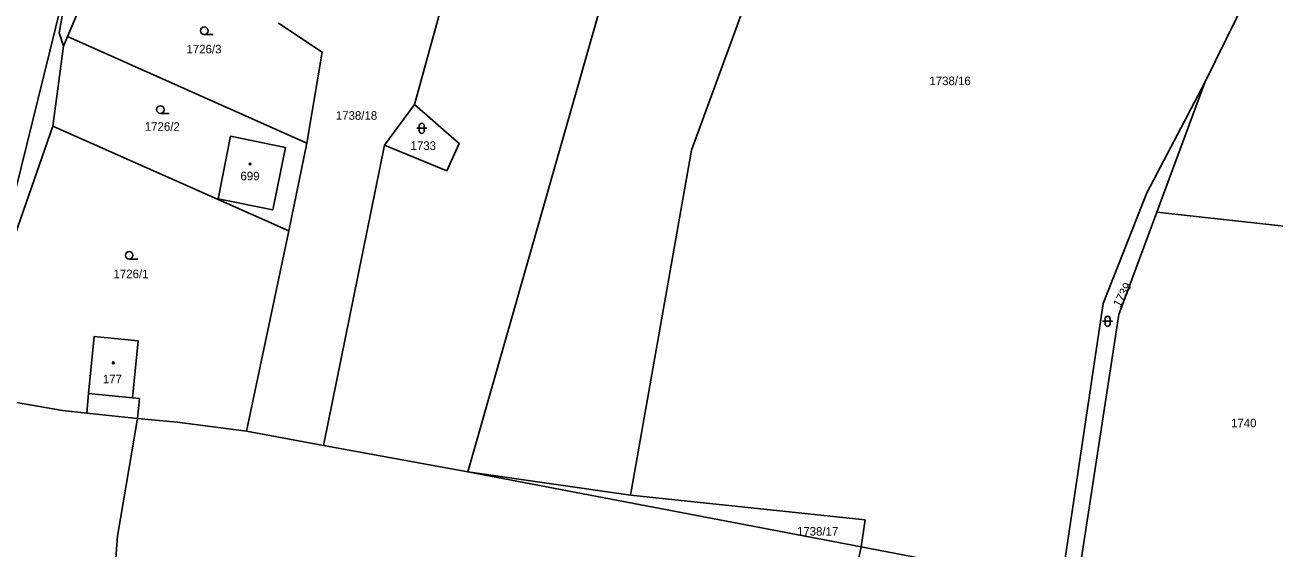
# Model space of a CAD drawing. Extents: x -725728 to -720881, y -1068679 to -1063504.
# Drawn here: x -723072.8 to -722824.4, y -1066046.1 to -1065942.2 of the extents above; entities that cross this region are included whole.
import ezdxf

# ---------------------------------------------------------------- set-up
doc = ezdxf.new("R2010")
doc.units = 0
for name, color, linetype in [('Hranice parcel', 7, 'Continuous'), ('Parcelní čísla', 7, 'Continuous'), ('Vnitřní kresba', 7, 'Continuous'), ('Značky budov', 7, 'Continuous'), ('Značky kultur', 7, 'Continuous')]:
    doc.layers.add(name, color=color, linetype=linetype)

# ---------------------------------------------------------------- blocks, each defined once
blk = doc.blocks.new('4.02_3')
at = {"layer": 'Značky budov'}
blk.add_circle((-0.001, 0), 0.0175, dxfattribs=at)
blk = doc.blocks.new('3.16_2')
at = {"layer": 'Značky kultur'}
for p, q in [((-0.1, 0.1), (0.1, 0.1)), ((-0.05, 0.15), (-0.05, 0.05)), ((0.05, 0.05), (0.05, 0.15))]:
    blk.add_line(p, q, dxfattribs=at)
for centre, start, end in [((0, 0.15), 0, 180), ((0, 0.05), 180, 359.9879)]:
    blk.add_arc(centre, 0.05, start, end, dxfattribs=at)
blk = doc.blocks.new('3.04_2')
at = {"layer": 'Značky kultur'}
blk.add_line((0.001, 0), (0.176, 0), dxfattribs=at)
blk.add_circle((0.001, 0.075), 0.075, dxfattribs=at)

msp = doc.modelspace()

# ---------------------------------------------------------------- linework, layer by layer
at = {"layer": 'Hranice parcel'}
for p, q in [((-722984.62, -1065918.83), (-722995.45, -1065957.96)), ((-723065.19, -1065946.36), (-723064.4, -1065944.5)), ((-723016.86, -1065965.65), (-723064.4, -1065944.5)), ((-723067.3, -1065962.27), (-723065.19, -1065946.36)), ((-722847.91, -1065979.38), (-722838.33, -1065953.62)), ((-722995.45, -1065957.96), (-723001.37, -1065966.09)), ((-723020.41, -1065983.13), (-723067.3, -1065962.27)), ((-723020.41, -1065983.13), (-723016.86, -1065965.65)), ((-723001.37, -1065966.09), (-723013.51, -1066025.74)), ((-723028.82, -1066022.94), (-723020.41, -1065983.13)), ((-723060.58, -1066019.33), (-723050.47, -1066020.41)), ((-723013.51, -1066025.74), (-723028.82, -1066022.94)), ((-722984.86, -1066030.98), (-723013.51, -1066025.74)), ((-722906.66, -1066045.91), (-722984.86, -1066030.98)), ((-722984.86, -1066030.98), (-722952.48, -1066035.62)), ((-722917.64, -1066097.54), (-722906.66, -1066045.91)), ((-722866.92, -1066053.5), (-722906.66, -1066045.91))]:
    msp.add_line(p, q, dxfattribs=at)
for points in [[(-722984.86, -1066030.98), (-722946.02, -1065894.85), (-722933.51, -1065857.3), (-722929.71, -1065841.4), (-722927.18, -1065826.07), (-722929.22, -1065810.56)], [(-722952.48, -1066035.62), (-722940.39, -1065967.06), (-722922.73, -1065918.87), (-722908.72, -1065868.75), (-722903.49, -1065832.33)], [(-722838.33, -1065953.62), (-722817.28, -1065910.76), (-722812.2, -1065898.91), (-722803.63, -1065873)], [(-723064.44, -1065933.34), (-723079.47, -1065993.88), (-723086.42, -1066030.05), (-723087.85, -1066077.8)], [(-723064.44, -1065933.34), (-723064.26, -1065933.66), (-723066.03, -1065943.77), (-723065.19, -1065946.36)], [(-723064.4, -1065944.5), (-723064.13, -1065943.87), (-723059.67, -1065933.35)], [(-723022.47, -1065941.8), (-723013.77, -1065947.58), (-723016.86, -1065965.65)], [(-722838.33, -1065953.62), (-722849.9, -1065975.53), (-722858.58, -1065997.56), (-722866.92, -1066053.5)], [(-723001.37, -1065966.09), (-722988.98, -1065971.17), (-722986.58, -1065965.73), (-722995.45, -1065957.96)], [(-723079.95, -1066016.27), (-723078.02, -1065992.95), (-723067.3, -1065962.27)], [(-723034.48, -1065976.73), (-723023.6, -1065978.94), (-723021.08, -1065966.51), (-723032, -1065964.29), (-723034.48, -1065976.73)], [(-722863.77, -1066054.1), (-722855.44, -1065999.7), (-722847.91, -1065979.38)], [(-722805.63, -1065985.02), (-722818.97, -1065982.58), (-722847.91, -1065979.38)], [(-723050.47, -1066020.41), (-723050.09, -1066016.43), (-723051.45, -1066016.3), (-723050.37, -1066004.95), (-723059.13, -1066004.11), (-723060.21, -1066015.46), (-723060.58, -1066019.33)], [(-723079.95, -1066016.27), (-723065.37, -1066018.82), (-723060.58, -1066019.33)], [(-723050.47, -1066020.41), (-723054.44, -1066043.81), (-723056.96, -1066077)], [(-723050.47, -1066020.41), (-723042.6, -1066021.16), (-723028.82, -1066022.94)], [(-722952.48, -1066035.62), (-722905.88, -1066040.57), (-722906.66, -1066045.91)]]:
    msp.add_lwpolyline(points, dxfattribs=at)
at = {"layer": 'Vnitřní kresba'}
msp.add_line((-723060.21, -1066015.46), (-723051.45, -1066016.3), dxfattribs=at)

# ---------------------------------------------------------------- block references
at = {"layer": 'Značky budov', "xscale": 10, "yscale": 10}
for p in [(-723028.1, -1065969.81), (-723055.29, -1066009.33)]:
    msp.add_blockref('4.02_3', p, dxfattribs=at)
at = {"layer": 'Značky kultur', "xscale": 10, "yscale": 10}
for name, p in [('3.04_2', (-723037.23, -1065944.07)), ('3.04_2', (-723045.94, -1065959.76)), ('3.16_2', (-722993.99, -1065963.72)), ('3.04_2', (-723052.15, -1065988.71)), ('3.16_2', (-722857.67, -1066002.06))]:
    msp.add_blockref(name, p, dxfattribs=at)

# ---------------------------------------------------------------- texts
at = {"layer": 'Parcelní čísla'}
for s, p in [('1726/3', (-723040.75, -1065947.83)), ('1738/16', (-722893.09, -1065954.14)), ('1738/18', (-723011.06, -1065961.02)), ('1726/2', (-723049.03, -1065963.22)), ('1733', (-722996.21, -1065967.03)), ('699', (-723030.02, -1065973.05)), ('1726/1', (-723055.25, -1065992.51)), ('177', (-723057.37, -1066013.39)), ('1740', (-722833.13, -1066022.15)), ('1738/17', (-722919.41, -1066043.68))]:
    msp.add_text(s, height=1.7, dxfattribs=at).set_placement(p)
msp.add_text('1739', height=1.7, rotation=62, dxfattribs=at).set_placement((-722855.19, -1065998.44))

doc.saveas('drawing.dxf')
